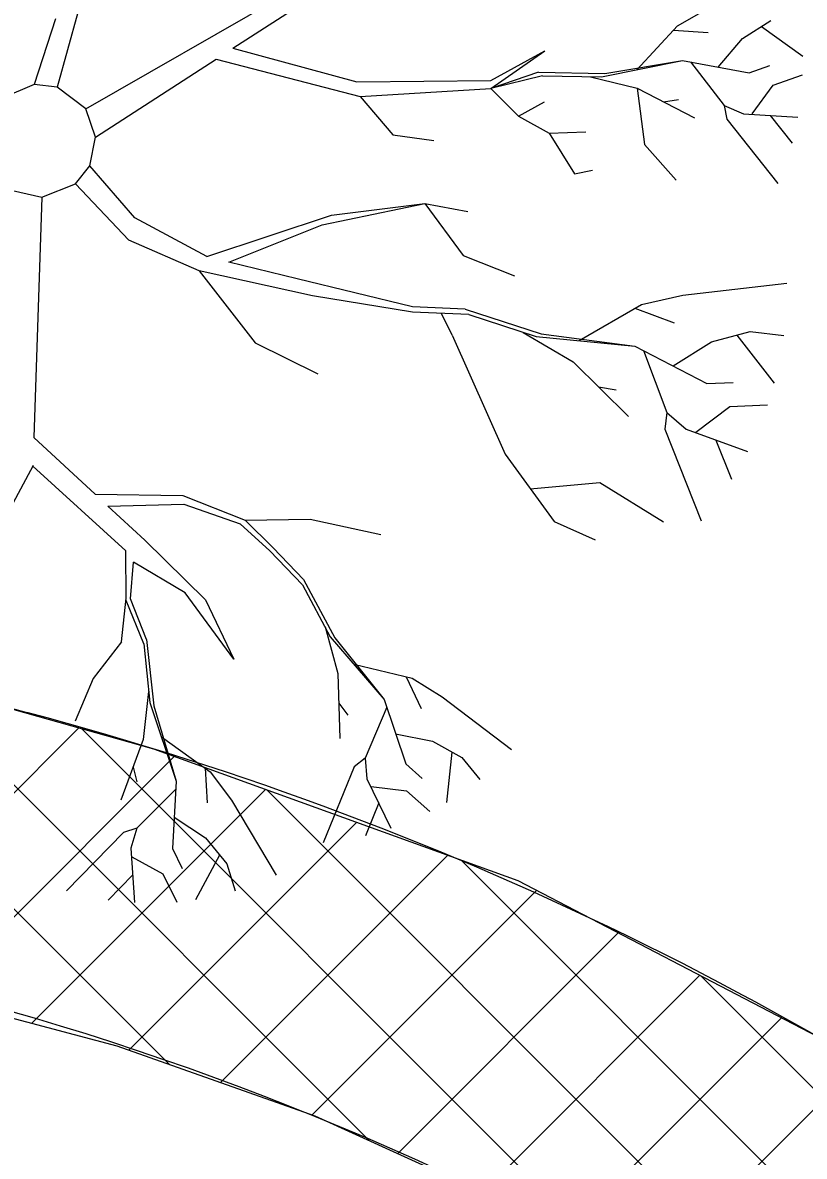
# Model space of a CAD drawing. Extents: x -438233 to -437334, y -1133133 to -1132623.
# Drawn here: x -437491.784 to -437489.111, y -1132695.946 to -1132692.069 of the extents above; entities that cross this region are included whole.
import ezdxf

# ---------------------------------------------------------------- set-up
doc = ezdxf.new("R2010")
doc.units = 0
for name, color, linetype in [('Vrstva 1', 7, 'Continuous'), ('Vrstva 50', 7, 'Continuous'), ('Vrstva 55', 7, 'Continuous')]:
    doc.layers.add(name, color=color, linetype=linetype)

msp = doc.modelspace()

# ---------------------------------------------------------------- linework, layer by layer
at = {"layer": 'Vrstva 1'}
for p, q in [((-437491.5685, -1132692.3636), (-437490.8545, -1132691.9546)), ((-437491.065, -1132692.1562), (-437490.8046, -1132691.9872)), ((-437489.5441, -1132692.0796), (-437489.4386, -1132692.0192)), ((-437491.6714, -1132692.0559), (-437491.7444, -1132692.2806)), ((-437491.5953, -1132692.0349), (-437491.6662, -1132692.2901)), ((-437489.322, -1132692.1231), (-437489.2249, -1132692.0617)), ((-437489.6832, -1132692.2302), (-437489.5441, -1132692.0796)), ((-437489.5583, -1132692.0948), (-437489.4396, -1132692.1027)), ((-437489.2575, -1132692.0827), (-437489.1162, -1132692.1835)), ((-437489.4055, -1132692.2208), (-437489.322, -1132692.1231)), ((-437491.065, -1132692.1562), (-437490.6414, -1132692.2712)), ((-437490.183, -1132692.2665), (-437489.9977, -1132692.1657)), ((-437490.183, -1132692.2948), (-437489.9977, -1132692.1657)), ((-437491.5349, -1132692.4612), (-437491.1223, -1132692.1935)), ((-437491.1223, -1132692.1935), (-437490.6293, -1132692.3216)), ((-437489.8045, -1132692.2549), (-437489.5273, -1132692.1982)), ((-437489.793, -1132692.2428), (-437489.5273, -1132692.1982)), ((-437489.5273, -1132692.1982), (-437489.2995, -1132692.2402)), ((-437489.5, -1132692.2035), (-437489.3845, -1132692.352)), ((-437489.2995, -1132692.2402), (-437489.2281, -1132692.2155)), ((-437490.0198, -1132692.2386), (-437490.183, -1132692.2948)), ((-437490.0056, -1132692.2507), (-437490.183, -1132692.2948)), ((-437490.0198, -1132692.2386), (-437489.793, -1132692.2428)), ((-437490.0056, -1132692.2507), (-437489.8045, -1132692.2549)), ((-437489.8423, -1132692.2539), (-437489.6822, -1132692.2927)), ((-437489.2176, -1132692.2833), (-437489.1168, -1132692.2481)), ((-437491.7444, -1132692.2806), (-437491.8546, -1132692.3274)), ((-437491.6662, -1132692.2901), (-437491.7444, -1132692.2806)), ((-437491.5685, -1132692.3636), (-437491.6662, -1132692.2901)), ((-437490.6414, -1132692.2712), (-437490.183, -1132692.2665)), ((-437490.6293, -1132692.3216), (-437490.183, -1132692.2948)), ((-437490.183, -1132692.2948), (-437490.088, -1132692.3888)), ((-437489.6822, -1132692.2927), (-437489.6575, -1132692.4859)), ((-437489.6822, -1132692.2927), (-437489.4858, -1132692.3951)), ((-437489.2895, -1132692.3814), (-437489.2176, -1132692.2833)), ((-437490.6293, -1132692.3216), (-437490.5185, -1132692.4523)), ((-437490.088, -1132692.3888), (-437489.9998, -1132692.3394)), ((-437489.5924, -1132692.34), (-437489.541, -1132692.3321)), ((-437491.5349, -1132692.4612), (-437491.5685, -1132692.3636)), ((-437489.3845, -1132692.352), (-437489.3756, -1132692.3993)), ((-437489.3845, -1132692.352), (-437489.3184, -1132692.3814)), ((-437489.3184, -1132692.3814), (-437489.1325, -1132692.3919)), ((-437490.088, -1132692.3888), (-437489.983, -1132692.4465)), ((-437489.3756, -1132692.3993), (-437489.2008, -1132692.6187)), ((-437489.2275, -1132692.3867), (-437489.1525, -1132692.4807)), ((-437490.5185, -1132692.4523), (-437490.3778, -1132692.4723)), ((-437489.983, -1132692.4465), (-437489.8581, -1132692.4423)), ((-437489.983, -1132692.4465), (-437489.8964, -1132692.5857)), ((-437491.5549, -1132692.5584), (-437491.5349, -1132692.4612)), ((-437489.6575, -1132692.4859), (-437489.5488, -1132692.6072)), ((-437491.6032, -1132692.6203), (-437491.5549, -1132692.5584)), ((-437491.4, -1132692.7369), (-437491.5549, -1132692.5584)), ((-437489.8964, -1132692.5857), (-437489.8355, -1132692.5741)), ((-437491.8189, -1132692.6429), (-437491.7187, -1132692.666)), ((-437491.7187, -1132692.666), (-437491.6032, -1132692.6203)), ((-437491.4215, -1132692.813), (-437491.6032, -1132692.6203)), ((-437491.7187, -1132692.666), (-437491.746, -1132693.4881)), ((-437490.7595, -1132692.76), (-437490.4088, -1132692.688)), ((-437490.728, -1132692.7279), (-437490.4088, -1132692.688)), ((-437490.4088, -1132692.688), (-437490.2775, -1132692.865)), ((-437490.4088, -1132692.688), (-437490.2613, -1132692.7148)), ((-437491.1543, -1132692.8692), (-437490.728, -1132692.7279)), ((-437491.1543, -1132692.8692), (-437491.4, -1132692.7369)), ((-437491.0787, -1132692.8881), (-437490.7595, -1132692.76)), ((-437491.18, -1132692.9175), (-437491.4215, -1132692.813)), ((-437490.2775, -1132692.865), (-437490.1022, -1132692.9353)), ((-437491.18, -1132692.9175), (-437490.9894, -1132693.1637)), ((-437490.7926, -1132693.003), (-437491.18, -1132692.9175)), ((-437490.8451, -1132692.9448), (-437491.0787, -1132692.8881)), ((-437490.4503, -1132693.0408), (-437490.8451, -1132692.9448)), ((-437489.5263, -1132693.0015), (-437489.1703, -1132692.9595)), ((-437489.668, -1132693.033), (-437489.5263, -1132693.0015)), ((-437490.4513, -1132693.0592), (-437490.7926, -1132693.003)), ((-437490.2702, -1132693.0487), (-437490.4503, -1132693.0408)), ((-437489.8806, -1132693.1563), (-437489.668, -1132693.033)), ((-437490.2581, -1132693.0676), (-437490.4513, -1132693.0592)), ((-437490.3148, -1132693.1374), (-437490.3521, -1132693.0634)), ((-437490.2702, -1132693.0487), (-437490.0108, -1132693.1332)), ((-437490.2581, -1132693.0676), (-437490.0282, -1132693.1427)), ((-437489.6901, -1132693.0456), (-437489.5562, -1132693.096)), ((-437490.3148, -1132693.1374), (-437490.1337, -1132693.5443)), ((-437490.0717, -1132693.1285), (-437489.9016, -1132693.2288)), ((-437490.0282, -1132693.1427), (-437489.6906, -1132693.1752)), ((-437490.0108, -1132693.1332), (-437489.6906, -1132693.1752)), ((-437489.4286, -1132693.1611), (-437489.2953, -1132693.1248)), ((-437489.3409, -1132693.1374), (-437489.2139, -1132693.3023)), ((-437489.2953, -1132693.1248), (-437489.1808, -1132693.139)), ((-437490.9894, -1132693.1637), (-437490.7747, -1132693.2703)), ((-437489.6906, -1132693.1752), (-437489.4444, -1132693.3028)), ((-437489.6612, -1132693.1905), (-437489.5803, -1132693.402)), ((-437489.5588, -1132693.243), (-437489.4286, -1132693.1611)), ((-437489.9016, -1132693.2288), (-437489.7116, -1132693.4157)), ((-437489.4444, -1132693.3028), (-437489.3535, -1132693.2997)), ((-437489.8145, -1132693.3144), (-437489.7536, -1132693.3243)), ((-437489.4816, -1132693.4692), (-437489.3651, -1132693.3816)), ((-437489.3651, -1132693.3816), (-437489.237, -1132693.3763)), ((-437489.5803, -1132693.402), (-437489.5872, -1132693.4593)), ((-437489.5803, -1132693.402), (-437489.5152, -1132693.4587)), ((-437489.5872, -1132693.4593), (-437489.4633, -1132693.7722)), ((-437489.5152, -1132693.4587), (-437489.3047, -1132693.5359)), ((-437491.746, -1132693.4881), (-437491.536, -1132693.6819)), ((-437489.4129, -1132693.4965), (-437489.3593, -1132693.6304)), ((-437490.1337, -1132693.5443), (-437489.9667, -1132693.7753)), ((-437491.7486, -1132693.5832), (-437491.9885, -1132694.0268)), ((-437491.7491, -1132693.5853), (-437491.431, -1132693.8751)), ((-437490.0481, -1132693.663), (-437489.8098, -1132693.6414)), ((-437489.8098, -1132693.6414), (-437489.5919, -1132693.7764)), ((-437491.536, -1132693.6819), (-437491.2362, -1132693.6861)), ((-437491.2362, -1132693.6861), (-437491.0236, -1132693.7701)), ((-437491.4924, -1132693.7223), (-437491.2325, -1132693.716)), ((-437491.4924, -1132693.7223), (-437491.3664, -1132693.8383)), ((-437491.2325, -1132693.716), (-437491.0398, -1132693.7832)), ((-437491.0236, -1132693.7701), (-437490.801, -1132693.7674)), ((-437491.0236, -1132693.7701), (-437490.9275, -1132693.8646)), ((-437490.801, -1132693.7674), (-437490.5595, -1132693.8189)), ((-437489.9667, -1132693.7753), (-437489.8255, -1132693.8373)), ((-437491.0398, -1132693.7832), (-437490.9385, -1132693.8751)), ((-437491.3664, -1132693.8383), (-437491.1585, -1132694.0425)), ((-437491.4304, -1132694.0368), (-437491.431, -1132693.8751)), ((-437490.8272, -1132693.9916), (-437490.9385, -1132693.8751)), ((-437490.9275, -1132693.8646), (-437490.8235, -1132693.9732)), ((-437491.4157, -1132694.0389), (-437491.4052, -1132693.9139)), ((-437491.2283, -1132694.0194), (-437491.4052, -1132693.9139)), ((-437490.8272, -1132693.9916), (-437490.7322, -1132694.1691)), ((-437490.8235, -1132693.9732), (-437490.7164, -1132694.1733)), ((-437491.4457, -1132694.1869), (-437491.4304, -1132694.0368)), ((-437491.3701, -1132694.1937), (-437491.4299, -1132694.0446)), ((-437491.3601, -1132694.1785), (-437491.4157, -1132694.0389)), ((-437491.0619, -1132694.2462), (-437491.2283, -1132694.0194)), ((-437491.1585, -1132694.0425), (-437491.0619, -1132694.2462)), ((-437490.75, -1132694.1355), (-437490.7059, -1132694.2945)), ((-437491.4457, -1132694.1869), (-437491.5433, -1132694.3119)), ((-437491.3701, -1132694.1937), (-437491.3491, -1132694.3943)), ((-437491.3601, -1132694.1785), (-437491.3359, -1132694.4048)), ((-437490.7322, -1132694.1691), (-437490.5479, -1132694.3838)), ((-437490.7164, -1132694.1733), (-437490.5479, -1132694.3838)), ((-437490.6519, -1132694.263), (-437490.4524, -1132694.3113)), ((-437491.5433, -1132694.3119), (-437491.6047, -1132694.4578)), ((-437490.7059, -1132694.2945), (-437490.6996, -1132694.5166)), ((-437490.4728, -1132694.3061), (-437490.4214, -1132694.4142)), ((-437490.4524, -1132694.3113), (-437490.3489, -1132694.3743)), ((-437491.3533, -1132694.3565), (-437491.3716, -1132694.5203)), ((-437491.3491, -1132694.3943), (-437491.2588, -1132694.6626)), ((-437490.7028, -1132694.3959), (-437490.6718, -1132694.4373)), ((-437490.5479, -1132694.3838), (-437490.4739, -1132694.6032)), ((-437490.3489, -1132694.3743), (-437490.1116, -1132694.5549)), ((-437491.3359, -1132694.4048), (-437491.2588, -1132694.6626)), ((-437490.539, -1132694.41), (-437490.613, -1132694.5838)), ((-437491.3097, -1132694.5114), (-437491.1427, -1132694.6311)), ((-437490.5085, -1132694.5014), (-437490.3825, -1132694.5266)), ((-437491.3716, -1132694.5203), (-437491.4488, -1132694.7282)), ((-437490.3825, -1132694.5266), (-437490.2823, -1132694.5817)), ((-437490.613, -1132694.5838), (-437490.6498, -1132694.6143)), ((-437490.613, -1132694.5838), (-437490.6067, -1132694.6552)), ((-437490.3159, -1132694.5633), (-437490.3348, -1132694.7361)), ((-437490.2823, -1132694.5817), (-437490.2208, -1132694.6568)), ((-437491.4068, -1132694.6153), (-437491.3932, -1132694.6652)), ((-437491.1601, -1132694.619), (-437491.1527, -1132694.7376)), ((-437490.6498, -1132694.6143), (-437490.7558, -1132694.8736)), ((-437490.4739, -1132694.6032), (-437490.4177, -1132694.6536)), ((-437491.2588, -1132694.6626), (-437491.2719, -1132694.893)), ((-437491.1427, -1132694.6311), (-437491.0703, -1132694.7282)), ((-437490.6067, -1132694.6552), (-437490.5248, -1132694.8232)), ((-437491.2598, -1132694.6899), (-437491.3932, -1132694.8232)), ((-437490.592, -1132694.6815), (-437490.4713, -1132694.6962)), ((-437490.4713, -1132694.6962), (-437490.3915, -1132694.7665)), ((-437491.0703, -1132694.7282), (-437490.9175, -1132694.9844)), ((-437490.5663, -1132694.7371), (-437490.612, -1132694.8495)), ((-437491.3932, -1132694.8232), (-437491.4394, -1132694.8384)), ((-437491.3932, -1132694.8232), (-437491.4147, -1132694.892)), ((-437491.2656, -1132694.7859), (-437491.1585, -1132694.8568)), ((-437491.4394, -1132694.8384), (-437491.6347, -1132695.0385)), ((-437491.1585, -1132694.8568), (-437491.086, -1132694.9455)), ((-437491.4147, -1132694.892), (-437491.4016, -1132695.0784)), ((-437491.2719, -1132694.893), (-437491.2383, -1132694.9613)), ((-437491.411, -1132694.9214), (-437491.3044, -1132694.9802)), ((-437491.1107, -1132694.9156), (-437491.1926, -1132695.0684)), ((-437491.086, -1132694.9455), (-437491.0577, -1132695.0379)), ((-437491.4079, -1132694.9833), (-437491.4919, -1132695.07)), ((-437491.3044, -1132694.9802), (-437491.2567, -1132695.0763))]:
    msp.add_line(p, q, dxfattribs=at)
for centre, radius in [((-437493.6426, -1132692.5993), 21.6622), ((-437493.643, -1132692.5995), 7.5), ((-437493.6426, -1132692.5993), 7.5), ((-437493.642, -1132692.5948), 7), ((-437493.643, -1132692.5995), 7), ((-437493.6426, -1132692.5993), 7)]:
    msp.add_circle(centre, radius, dxfattribs=at)
at = {"layer": 'Vrstva 50'}
for p, q in [((-437495.0092, -1132691.9054), (-437491.2836, -1132695.631)), ((-437492.3454, -1132694.1449), (-437490.5989, -1132695.8915)), ((-437492.4236, -1132695.3126), (-437491.5927, -1132694.4816)), ((-437491.5812, -1132694.4849), (-437489.7658, -1132696.3002)), ((-437492.0885, -1132695.4016), (-437491.2658, -1132694.579)), ((-437491.7533, -1132695.4907), (-437490.954, -1132694.6915)), ((-437490.9482, -1132694.6936), (-437488.5951, -1132697.0467)), ((-437491.4209, -1132695.5826), (-437490.6422, -1132694.8039)), ((-437491.1072, -1132695.6932), (-437490.3305, -1132694.9164)), ((-437490.2845, -1132694.933), (-437488.2029, -1132697.0146)), ((-437490.7935, -1132695.8037), (-437490.0261, -1132695.0363)), ((-437490.5014, -1132695.9358), (-437489.7471, -1132695.1816)), ((-437490.2098, -1132696.0686), (-437489.4681, -1132695.3269)), ((-437489.4646, -1132695.3287), (-437488.0224, -1132696.7708)), ((-437489.9308, -1132696.2138), (-437489.1891, -1132695.4721)), ((-437489.6523, -1132696.3596), (-437488.9239, -1132695.6312))]:
    msp.add_line(p, q, dxfattribs=at)
at = {"layer": 'Vrstva 55'}
for points in [[(-437491.6405, -1132687.6361), (-437492.5589, -1132689.237), (-437493.6846, -1132690.6996), (-437494.9051, -1132691.8377), (-437496.9268, -1132693.1513), (-437498.4011, -1132693.7781), (-437500.4065, -1132694.2568), (-437500.1405, -1132695.1975), (-437499.7965, -1132695.9341), (-437499.6098, -1132696.3337), (-437498.7565, -1132695.899), (-437498.1829, -1132695.6742), (-437497.1931, -1132695.3646), (-437496.2102, -1132695.175), (-437495.2155, -1132695.0636), (-437493.9713, -1132695.0666), (-437493.2517, -1132695.1508), (-437492.6093, -1132695.2632), (-437491.4621, -1132695.5681), (-437490.7846, -1132695.8069), (-437490.1984, -1132696.0738), (-437489.4125, -1132696.4852), (-437488.3509, -1132697.2144)], [(-437489.064, -1132695.5373), (-437490.089, -1132695.0035), (-437491.3351, -1132694.554), (-437491.9764, -1132694.3738), (-437492.6047, -1132693.984), (-437492.7978, -1132693.7806), (-437493.0576, -1132693.3802), (-437493.2401, -1132692.8289), (-437493.2614, -1132692.3271), (-437493.1852, -1132691.9618), (-437493.0212, -1132691.5369), (-437492.7558, -1132691.1705), (-437492.3332, -1132690.6572), (-437491.9871, -1132690.2369), (-437491.5203, -1132689.5153), (-437491.0834, -1132688.7753)]]:
    msp.add_lwpolyline(points, dxfattribs=at)
for centre, radius, start, end in [((-437502.1003, -1132682.9111), 11.4714, 278.4909, 344.00529), ((-437491.2572, -1132692.495), 2, 138.5273, 255.1608), ((-437494.6587, -1132705.3335), 11.2814, 52.15629, 75.16083), ((-437494.6587, -1132705.3335), 10.2814, 52.15629, 118.45531)]:
    msp.add_arc(centre, radius, start, end, dxfattribs=at)

doc.saveas('drawing.dxf')
